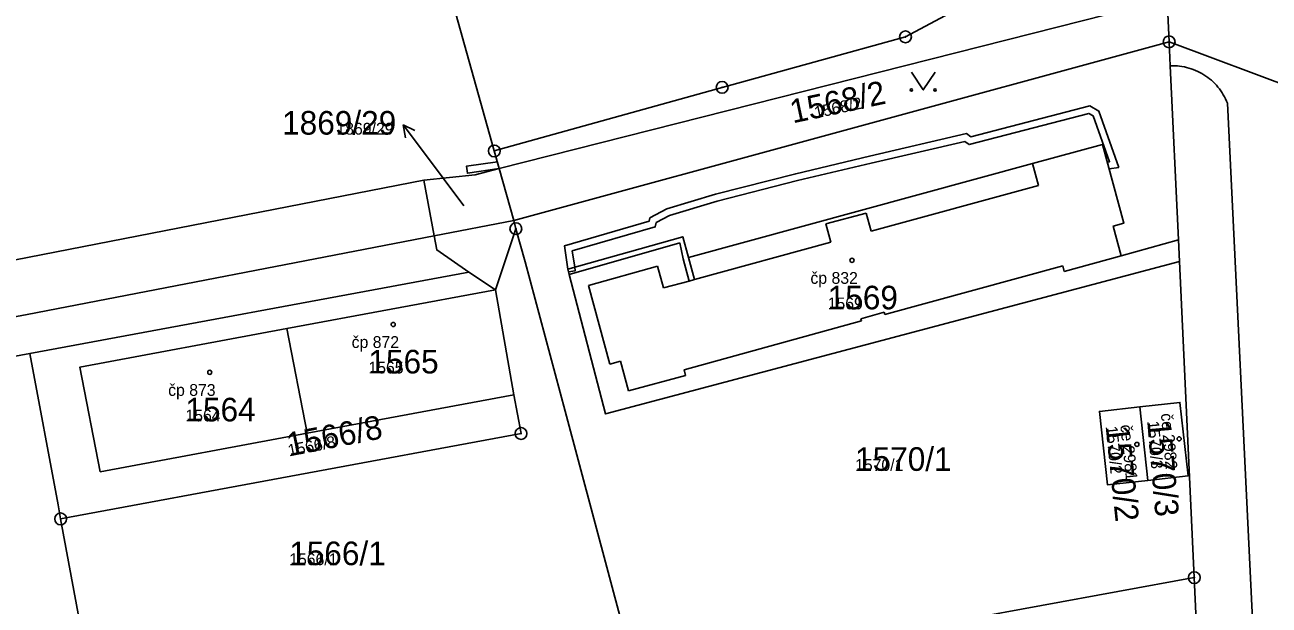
# Model space of a CAD drawing. Extents: x -763628 to -761565, y -976033 to -973833.
# Drawn here: x -763497.3 to -763391.9, y -975463.1 to -975413.9 of the extents above; entities that cross this region are included whole.
import ezdxf

# ---------------------------------------------------------------- set-up
doc = ezdxf.new("R2010")
doc.units = 0
for name, color, linetype in [('KN_cisla parcel 1000', 7, 'Continuous'), ('KN_cisla parcel 500', 7, 'Continuous'), ('KN_cisla parcel znacky', 7, 'Continuous'), ('KN_cisla popisna 500', 7, 'Continuous'), ('KN_hranice parcel', 7, 'Continuous'), ('KN_vecna bremena', 7, 'Continuous'), ('KN_vnitrni kresba parcel', 7, 'Continuous'), ('KN_znacky bodu BP', 7, 'Continuous'), ('KN_znacky budov', 7, 'Continuous'), ('KN_znacky kultur', 7, 'Continuous')]:
    doc.layers.add(name, color=color, linetype=linetype)

msp = doc.modelspace()

# ---------------------------------------------------------------- linework, layer by layer
at = {"layer": 'KN_cisla parcel znacky'}
for p, q in [((-763463.43, -975424.78), (-763465.24, -975422.38)), ((-763465.24, -975422.38), (-763464.23, -975422.88)), ((-763465.24, -975422.38), (-763465.03, -975423.48)), ((-763460.09, -975429.25), (-763463.43, -975424.78))]:
    msp.add_line(p, q, dxfattribs=at)
at = {"layer": 'KN_hranice parcel'}
for p, q in [((-763457.51, -975424.6), (-763463.96, -975401.59)), ((-763400.35, -975415.36), (-763455.86, -975430.48)), ((-763387.09, -975420.32), (-763400.35, -975415.36)), ((-763457.09, -975426.1), (-763457.51, -975424.6)), ((-763455.86, -975430.48), (-763457.09, -975426.1)), ((-763498.05, -975433.82), (-763463.49, -975427.08)), ((-763457.42, -975436.37), (-763455.68, -975431.19)), ((-763455.86, -975430.48), (-763455.68, -975431.19)), ((-763399.48, -975433.98), (-763399.56, -975432.13)), ((-763398.22, -975460.74), (-763399.48, -975433.98)), ((-763459.66, -975434.88), (-763496.85, -975441.75)), ((-763457.42, -975436.37), (-763459.66, -975434.88)), ((-763457.42, -975436.37), (-763475.07, -975439.64)), ((-763455.85, -975445.27), (-763457.42, -975436.37)), ((-763473.36, -975448.52), (-763475.07, -975439.64)), ((-763473.36, -975448.52), (-763455.85, -975445.27)), ((-763402.15, -975452.51), (-763402.84, -975446.29)), ((-763490.25, -975477.16), (-763494.24, -975455.77)), ((-763445.43, -975469.36), (-763398.22, -975460.74))]:
    msp.add_line(p, q, dxfattribs=at)
for points in [[(-763457.51, -975424.6), (-763438.21, -975419.22), (-763422.68, -975414.94), (-763418.07, -975412.49), (-763402.15, -975408.93), (-763401.12, -975399.02)], [(-763400.35, -975415.36), (-763400.52, -975411.78), (-763401.12, -975399.02)], [(-763399.56, -975432.13), (-763400.25, -975417.39), (-763400.35, -975415.36)], [(-763399.56, -975432.13), (-763404.4, -975433.49), (-763405.08, -975430.96), (-763404.18, -975430.72), (-763405.99, -975424.05), (-763411.92, -975425.67), (-763441.06, -975433.63), (-763441.55, -975431.87), (-763451.27, -975434.62), (-763451.16, -975435.06), (-763448.08, -975446.88), (-763399.48, -975433.98)], [(-763463.49, -975427.08), (-763459.14, -975426.62), (-763457.09, -975426.1)], [(-763459.66, -975434.88), (-763462.38, -975432.99), (-763462.61, -975431.78), (-763463.49, -975427.08)], [(-763455.68, -975431.19), (-763454.89, -975434), (-763451.51, -975446.65), (-763445.43, -975469.36)], [(-763475.07, -975439.64), (-763492.62, -975442.92), (-763490.88, -975451.77), (-763473.36, -975448.52)], [(-763496.85, -975441.75), (-763526.36, -975447.21), (-763532.36, -975448.12)], [(-763494.24, -975455.77), (-763494.46, -975454.58), (-763496.85, -975441.75)], [(-763494.24, -975455.77), (-763455.24, -975448.54), (-763455.85, -975445.27)], [(-763402.84, -975446.29), (-763399.43, -975445.91), (-763398.74, -975452.13), (-763402.15, -975452.51)], [(-763402.15, -975452.51), (-763405.56, -975452.89), (-763406.25, -975446.67), (-763402.84, -975446.29)], [(-763395.56, -975519.43), (-763396.17, -975505.46), (-763398.22, -975460.74)]]:
    msp.add_lwpolyline(points, dxfattribs=at)
at = {"layer": 'KN_vecna bremena'}
for points in [[(-763404.6, -975426), (-763406.3, -975421.22), (-763407.07, -975420.79), (-763417.15, -975423.41), (-763417.5, -975423.13), (-763425.72, -975425.05), (-763431.98, -975426.53), (-763438.78, -975428.27), (-763442.89, -975429.51), (-763444.33, -975430.27), (-763444.4, -975430.56), (-763451.56, -975432.63), (-763451.27, -975434.62), (-763451.22, -975434.83), (-763450.66, -975434.76), (-763450.7, -975434.46), (-763450.9, -975433.07), (-763443.88, -975431.04), (-763443.81, -975430.67), (-763442.67, -975430.07), (-763438.62, -975428.85), (-763431.84, -975427.11), (-763425.58, -975425.63), (-763417.64, -975423.79), (-763417.29, -975424.07), (-763407.15, -975421.43), (-763406.78, -975421.64), (-763405.4, -975425.52), (-763405.58, -975425.55), (-763405.43, -975426.13)], [(-763457.09, -975426.1), (-763457.25, -975425.52), (-763459.86, -975425.89), (-763459.78, -975426.49)]]:
    msp.add_lwpolyline(points, close=True, dxfattribs=at)
at = {"layer": 'KN_vnitrni kresba parcel'}
for p, q in [((-763457.09, -975426.1), (-763401.25, -975411.95)), ((-763390.88, -975514.34), (-763395.41, -975420.56)), ((-763411.92, -975425.67), (-763411.41, -975427.53)), ((-763411.41, -975427.53), (-763425.6, -975431.41)), ((-763429.42, -975430.79), (-763426.02, -975429.86)), ((-763426.02, -975429.86), (-763425.6, -975431.41)), ((-763462.61, -975431.78), (-763455.86, -975430.48)), ((-763429, -975432.34), (-763429.42, -975430.79)), ((-763497.08, -975438.45), (-763462.61, -975431.78)), ((-763451.16, -975435.06), (-763441.78, -975432.39)), ((-763441.78, -975432.39), (-763441.5, -975433.75)), ((-763440.55, -975435.5), (-763429, -975432.34)), ((-763409.23, -975434.81), (-763404.4, -975433.49)), ((-763449.53, -975436), (-763443.69, -975434.35)), ((-763443.69, -975434.35), (-763443.18, -975436.21)), ((-763440.99, -975435.62), (-763441.5, -975433.75)), ((-763441.06, -975433.63), (-763440.55, -975435.5)), ((-763424.43, -975438.46), (-763409.36, -975434.33)), ((-763409.36, -975434.33), (-763409.23, -975434.81)), ((-763443.18, -975436.21), (-763440.99, -975435.62)), ((-763440.55, -975435.5), (-763440.99, -975435.62)), ((-763449.53, -975436), (-763447.73, -975442.65)), ((-763532.56, -975445.2), (-763497.08, -975438.45)), ((-763426.46, -975438.81), (-763424.48, -975438.27)), ((-763426.41, -975439), (-763426.46, -975438.81)), ((-763424.48, -975438.27), (-763424.43, -975438.46)), ((-763441.43, -975443.13), (-763426.41, -975439)), ((-763447.73, -975442.65), (-763446.83, -975442.4)), ((-763446.83, -975442.4), (-763446.15, -975444.92)), ((-763446.15, -975444.92), (-763441.3, -975443.61)), ((-763441.3, -975443.61), (-763441.43, -975443.13))]:
    msp.add_line(p, q, dxfattribs=at)
msp.add_lwpolyline([(-763395.41, -975420.56), (-763395.49, -975420.38), (-763395.57, -975420.2), (-763395.66, -975420.02), (-763395.76, -975419.85), (-763395.86, -975419.68), (-763395.97, -975419.51), (-763396.09, -975419.35), (-763396.22, -975419.19), (-763396.35, -975419.04), (-763396.48, -975418.9), (-763396.62, -975418.76), (-763396.77, -975418.62), (-763396.92, -975418.49), (-763397.08, -975418.37), (-763397.24, -975418.26), (-763397.41, -975418.15), (-763397.58, -975418.05), (-763397.75, -975417.95), (-763397.93, -975417.86), (-763398.11, -975417.78), (-763398.3, -975417.71), (-763398.49, -975417.64), (-763398.68, -975417.58), (-763398.87, -975417.53), (-763399.06, -975417.49), (-763399.26, -975417.45), (-763399.46, -975417.42), (-763399.65, -975417.4), (-763399.85, -975417.39), (-763400.05, -975417.39), (-763400.25, -975417.39)], dxfattribs=at)
at = {"layer": 'KN_znacky bodu BP'}
for centre, radius in [((-763422.68, -975414.94), 0.5), ((-763422.68, -975414.94), 0.0303), ((-763400.35, -975415.36), 0.5), ((-763400.35, -975415.36), 0.0303), ((-763438.21, -975419.22), 0.5), ((-763438.21, -975419.22), 0.0303), ((-763457.51, -975424.6), 0.5), ((-763457.51, -975424.6), 0.0303), ((-763455.68, -975431.19), 0.5), ((-763455.68, -975431.19), 0.0303), ((-763455.24, -975448.54), 0.5), ((-763455.24, -975448.54), 0.0303), ((-763494.24, -975455.77), 0.5), ((-763494.24, -975455.77), 0.0303), ((-763398.22, -975460.74), 0.5), ((-763398.22, -975460.74), 0.0303)]:
    msp.add_circle(centre, radius, dxfattribs=at)
at = {"layer": 'KN_znacky budov'}
for centre in [(-763427.21, -975433.87), (-763466.07, -975439.3), (-763481.61, -975443.36), (-763403.08, -975449.46), (-763399.5, -975448.99)]:
    msp.add_circle(centre, 0.175, dxfattribs=at)
at = {"layer": 'KN_znacky kultur'}
msp.add_lwpolyline([(-763422.18, -975417.93), (-763421.18, -975419.43), (-763420.18, -975417.93)], dxfattribs=at)
for centre in [(-763422.18, -975419.43), (-763420.18, -975419.43)]:
    msp.add_circle(centre, 0.1, dxfattribs=at)

# ---------------------------------------------------------------- texts
at = {"layer": 'KN_cisla parcel 1000'}
for s, rotation, p in [('1568/2', 12, (-763432.23, -975422.27)), ('1566/8', 11, (-763474.89, -975450.48)), ('1570/2', 276, (-763405.73, -975447.95)), ('1570/3', 275, (-763402.21, -975447.5))]:
    msp.add_text(s, height=2, rotation=rotation, dxfattribs=at).set_placement(p)
for s, p in [('1869/29', (-763475.48, -975423.22)), ('1569', (-763429.27, -975438.02)), ('1565', (-763468.17, -975443.45)), ('1564', (-763483.67, -975447.51)), ('1570/1', (-763426.95, -975451.7)), ('1566/1', (-763474.88, -975459.69))]:
    msp.add_text(s, height=2, dxfattribs=at).set_placement(p)
at = {"layer": 'KN_cisla parcel 500'}
for s, rotation, p in [('1568/2', 12, (-763430.29, -975421.85)), ('1570/2', 276, (-763405.73, -975447.95)), ('1570/3', 275, (-763402.21, -975447.5)), ('1566/8', 11, (-763474.89, -975450.48))]:
    msp.add_text(s, height=1, rotation=rotation, dxfattribs=at).set_placement(p)
for s, p in [('1869/29', (-763470.88, -975423.22)), ('1569', (-763429.27, -975438.02)), ('1565', (-763468.17, -975443.45)), ('1564', (-763483.67, -975447.51)), ('1570/1', (-763426.95, -975451.7)), ('1566/1', (-763474.88, -975459.69))]:
    msp.add_text(s, height=1, dxfattribs=at).set_placement(p)
at = {"layer": 'KN_cisla popisna 500'}
for s, p in [('čp 832', (-763430.73, -975435.86)), ('čp 872', (-763469.59, -975441.29)), ('čp 873', (-763485.13, -975445.35))]:
    msp.add_text(s, height=1, dxfattribs=at).set_placement(p)
for s, rotation, p in [('če 2982', 275, (-763401.05, -975446.86)), ('če 2981', 276, (-763404.49, -975447.83))]:
    msp.add_text(s, height=1, rotation=rotation, dxfattribs=at).set_placement(p)

doc.saveas('drawing.dxf')
